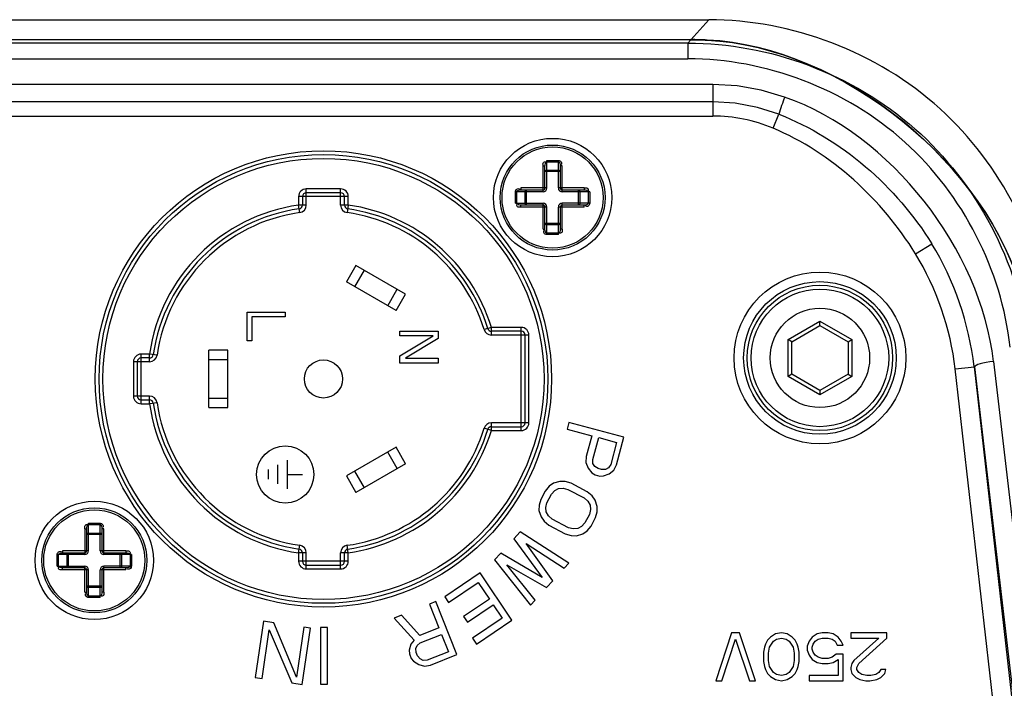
# Paper-space layout 'Sheet' of a CAD drawing. Header units: inches. Extents: x 0.2 to 10.8, y 0.2 to 8.3.
# Tile 457 of 545: x 9.654 to 9.86, y 4.911 to 5.051. Entities that reach past the tile are written whole.
import ezdxf

# ---------------------------------------------------------------- set-up
doc = ezdxf.new("R2010")
doc.units = ezdxf.units.IN
doc.header["$MEASUREMENT"] = 0
doc.layers.get('0').update_dxf_attribs({"lineweight": 5})
doc.layers.add('03___PRT_ALL_CURVES', color=7, linetype='Continuous')

psp = doc.layouts.new('Sheet')

# ---------------------------------------------------------------- linework, layer by layer
at = {"color": 0, "linetype": 'ByBlock', "lineweight": -3}
for p, q in [((9.42871, 5.051064), (9.798123, 5.051064)), ((9.793762, 5.046178), (9.798123, 5.051064)), ((9.794371, 5.04686), (9.432462, 5.04686)), ((9.793762, 5.046178), (9.433071, 5.046178)), ((9.793762, 5.046178), (9.793762, 5.042869)), ((9.433071, 5.042869), (9.793762, 5.042869)), ((9.798985, 5.037517), (9.427849, 5.037517)), ((9.798985, 5.037517), (9.798985, 5.03089)), ((9.798985, 5.033858), (9.427849, 5.033858)), ((9.427848, 5.03089), (9.798985, 5.03089)), ((9.811593, 5.028337), (9.812811, 5.031255)), ((9.763417, 5.015012), (9.763417, 5.020446)), ((9.763417, 5.020446), (9.763817, 5.020446)), ((9.763817, 5.015812), (9.763817, 5.020446)), ((9.764217, 5.015812), (9.764217, 5.021577)), ((9.764217, 5.021577), (9.766617, 5.021577)), ((9.764217, 5.021295), (9.766617, 5.021295)), ((9.766617, 5.015812), (9.766617, 5.021577)), ((9.767017, 5.020446), (9.767017, 5.015812)), ((9.767417, 5.020446), (9.767017, 5.020446)), ((9.767417, 5.015012), (9.767417, 5.020446)), ((9.767017, 5.019246), (9.763817, 5.019246)), ((9.764217, 5.019529), (9.766617, 5.019529)), ((9.712217, 5.014012), (9.712217, 5.012242)), ((9.722617, 5.014012), (9.712217, 5.014012)), ((9.713017, 5.014012), (9.713017, 5.012242)), ((9.713817, 5.012242), (9.713817, 5.015612)), ((9.721017, 5.015612), (9.713817, 5.015612)), ((9.721017, 5.014812), (9.713817, 5.014812)), ((9.721017, 5.012242), (9.721017, 5.015612)), ((9.721817, 5.012242), (9.721817, 5.014012)), ((9.722617, 5.012242), (9.722617, 5.014012)), ((9.757651, 5.012612), (9.757651, 5.015012)), ((9.763417, 5.015012), (9.757651, 5.015012)), ((9.757934, 5.012612), (9.757934, 5.015012)), ((9.758782, 5.015812), (9.758782, 5.015412)), ((9.764217, 5.015812), (9.758782, 5.015812)), ((9.758782, 5.015412), (9.763417, 5.015412)), ((9.759699, 5.012612), (9.759699, 5.015012)), ((9.759982, 5.012212), (9.759982, 5.015412)), ((9.772051, 5.015812), (9.766617, 5.015812)), ((9.767417, 5.015412), (9.772051, 5.015412)), ((9.773182, 5.015012), (9.767417, 5.015012)), ((9.770851, 5.012212), (9.770851, 5.015412)), ((9.771134, 5.015012), (9.771134, 5.012612)), ((9.772051, 5.015812), (9.772051, 5.015412)), ((9.772899, 5.015012), (9.772899, 5.012612)), ((9.773182, 5.015012), (9.773182, 5.012612)), ((9.712443, 5.010658), (9.712217, 5.012242)), ((9.713817, 5.012242), (9.712217, 5.012242)), ((9.722617, 5.012242), (9.721017, 5.012242)), ((9.722617, 5.012242), (9.722391, 5.010658)), ((9.757651, 5.012612), (9.763417, 5.012612)), ((9.758782, 5.011812), (9.758782, 5.012212)), ((9.763417, 5.012212), (9.758782, 5.012212)), ((9.763417, 5.007177), (9.763417, 5.012612)), ((9.767417, 5.007177), (9.767417, 5.012612)), ((9.773182, 5.012612), (9.767417, 5.012612)), ((9.772051, 5.012212), (9.767417, 5.012212)), ((9.772051, 5.011812), (9.772051, 5.012212)), ((9.764217, 5.011812), (9.758782, 5.011812)), ((9.763817, 5.007177), (9.763817, 5.011812)), ((9.764217, 5.006046), (9.764217, 5.011812)), ((9.766617, 5.006046), (9.766617, 5.011812)), ((9.772051, 5.011812), (9.766617, 5.011812)), ((9.767017, 5.011812), (9.767017, 5.007177)), ((9.767017, 5.008377), (9.763817, 5.008377)), ((9.766617, 5.008095), (9.764217, 5.008095)), ((9.763417, 5.007177), (9.763817, 5.007177)), ((9.766617, 5.006329), (9.764217, 5.006329)), ((9.766617, 5.006046), (9.764217, 5.006046)), ((9.767417, 5.007177), (9.767017, 5.007177)), ((9.841414, 5.002053), (9.844824, 5.004144)), ((9.72422, 4.999596), (9.72222, 4.996132)), ((9.734613, 4.993596), (9.72422, 4.999596)), ((9.725953, 4.998596), (9.723953, 4.995132)), ((9.732613, 4.990132), (9.72222, 4.996132)), ((9.730881, 4.991132), (9.732881, 4.994596)), ((9.732613, 4.990132), (9.734613, 4.993596)), ((9.814728, 4.984074), (9.821417, 4.987935)), ((9.821417, 4.987012), (9.821417, 4.987935)), ((9.821417, 4.987935), (9.828106, 4.984074)), ((9.752596, 4.986612), (9.751067, 4.986142)), ((9.752596, 4.985012), (9.752596, 4.986612)), ((9.758857, 4.986612), (9.752596, 4.986612)), ((9.758857, 4.985812), (9.752596, 4.985812)), ((9.758857, 4.965012), (9.758857, 4.986612)), ((9.815528, 4.983612), (9.821417, 4.987012)), ((9.821417, 4.987012), (9.827306, 4.983612)), ((9.760457, 4.985012), (9.752596, 4.985012)), ((9.759657, 4.966612), (9.759657, 4.985012)), ((9.760457, 4.966612), (9.760457, 4.985012)), ((9.814728, 4.97635), (9.814728, 4.984074)), ((9.815528, 4.983612), (9.814728, 4.984074)), ((9.815528, 4.976812), (9.815528, 4.983612)), ((9.827306, 4.983612), (9.828106, 4.984074)), ((9.827306, 4.983612), (9.827306, 4.976812)), ((9.828106, 4.984074), (9.828106, 4.97635)), ((9.679217, 4.970612), (9.679217, 4.981012)), ((9.680986, 4.981012), (9.679217, 4.981012)), ((9.680986, 4.979412), (9.680986, 4.981012)), ((9.68257, 4.980786), (9.680986, 4.981012)), ((9.693417, 4.969812), (9.693417, 4.981812)), ((9.697417, 4.981812), (9.693417, 4.981812)), ((9.697417, 4.969812), (9.697417, 4.981812)), ((9.677617, 4.979412), (9.677617, 4.972212)), ((9.680986, 4.979412), (9.677617, 4.979412)), ((9.678417, 4.979412), (9.678417, 4.972212)), ((9.680986, 4.980212), (9.679217, 4.980212)), ((9.697417, 4.979812), (9.693417, 4.979812)), ((9.857759, 4.979497), (9.88863, 4.71608)), ((9.815528, 4.976812), (9.814728, 4.97635)), ((9.821417, 4.973412), (9.815528, 4.976812)), ((9.827306, 4.976812), (9.821417, 4.973412)), ((9.827306, 4.976812), (9.828106, 4.97635)), ((9.849768, 4.977896), (9.853776, 4.978353)), ((9.879626, 4.715872), (9.849768, 4.977896)), ((9.8836, 4.716323), (9.853776, 4.978352)), ((9.884656, 4.714937), (9.853862, 4.978362)), ((9.821417, 4.972488), (9.814728, 4.97635)), ((9.828106, 4.97635), (9.821417, 4.972488)), ((9.821417, 4.973412), (9.821417, 4.972488)), ((9.680986, 4.972212), (9.677617, 4.972212)), ((9.679217, 4.971412), (9.680986, 4.971412)), ((9.680986, 4.970612), (9.680986, 4.972212)), ((9.68257, 4.970838), (9.680986, 4.970612)), ((9.693417, 4.971812), (9.697417, 4.971812)), ((9.679217, 4.970612), (9.680986, 4.970612)), ((9.693417, 4.969812), (9.697417, 4.969812)), ((9.752596, 4.965012), (9.752596, 4.966612)), ((9.760457, 4.966612), (9.752596, 4.966612)), ((9.768851, 4.966692), (9.768479, 4.965311)), ((9.78037, 4.963584), (9.768851, 4.966692)), ((9.752596, 4.965012), (9.751067, 4.965481)), ((9.752596, 4.965812), (9.758857, 4.965812)), ((9.752596, 4.965012), (9.758857, 4.965012)), ((9.768479, 4.965311), (9.773655, 4.963914)), ((9.773655, 4.963914), (9.772475, 4.959539)), ((9.773819, 4.958908), (9.775067, 4.963534)), ((9.775067, 4.963534), (9.778832, 4.962518)), ((9.778832, 4.962518), (9.777584, 4.957893)), ((9.778817, 4.957829), (9.78037, 4.963584)), ((9.732613, 4.961491), (9.72222, 4.955491)), ((9.732881, 4.957027), (9.730881, 4.960491)), ((9.734613, 4.958027), (9.732613, 4.961491)), ((9.772475, 4.959539), (9.772397, 4.958277)), ((9.772397, 4.958277), (9.772871, 4.957125)), ((9.773872, 4.958103), (9.773819, 4.958908)), ((9.723953, 4.956491), (9.725953, 4.953027)), ((9.734613, 4.958027), (9.72422, 4.952027)), ((9.772871, 4.957125), (9.773655, 4.956143)), ((9.774243, 4.957474), (9.773872, 4.958103)), ((9.774929, 4.957025), (9.774243, 4.957474)), ((9.775679, 4.956823), (9.774929, 4.957025)), ((9.776497, 4.956865), (9.775679, 4.956823)), ((9.777135, 4.957223), (9.776497, 4.956865)), ((9.777584, 4.957893), (9.777135, 4.957223)), ((9.777261, 4.95594), (9.77825, 4.956699)), ((9.77825, 4.956699), (9.778817, 4.957829)), ((9.72222, 4.955491), (9.72422, 4.952027)), ((9.766943, 4.95436), (9.765584, 4.953957)), ((9.76807, 4.954324), (9.766943, 4.95436)), ((9.769307, 4.95395), (9.76807, 4.954324)), ((9.773655, 4.956143), (9.77432, 4.955708)), ((9.77432, 4.955708), (9.775296, 4.955445)), ((9.775296, 4.955445), (9.776089, 4.955486)), ((9.776089, 4.955486), (9.777261, 4.95594)), ((9.763868, 4.95234), (9.762935, 4.950578)), ((9.764673, 4.953318), (9.763868, 4.95234)), ((9.765584, 4.953957), (9.764673, 4.953318)), ((9.765163, 4.951662), (9.765864, 4.952434)), ((9.765864, 4.952434), (9.766678, 4.952864)), ((9.766678, 4.952864), (9.767602, 4.952949)), ((9.767602, 4.952949), (9.768631, 4.952689)), ((9.768631, 4.952689), (9.772023, 4.950893)), ((9.772686, 4.95216), (9.769307, 4.95395)), ((9.773691, 4.951347), (9.772686, 4.95216)), ((9.762935, 4.950578), (9.762578, 4.949362)), ((9.764223, 4.949887), (9.765163, 4.951662)), ((9.772023, 4.950893), (9.772816, 4.950187)), ((9.772816, 4.950187), (9.773265, 4.949376)), ((9.774353, 4.950436), (9.773691, 4.951347)), ((9.774784, 4.949085), (9.774353, 4.950436)), ((9.762578, 4.949362), (9.762561, 4.94825)), ((9.762561, 4.94825), (9.762992, 4.946899)), ((9.763978, 4.948874), (9.764223, 4.949887)), ((9.76408, 4.947959), (9.763978, 4.948874)), ((9.764529, 4.947147), (9.76408, 4.947959)), ((9.773367, 4.948461), (9.773122, 4.947447)), ((9.773265, 4.949376), (9.773367, 4.948461)), ((9.774411, 4.946756), (9.774768, 4.947972)), ((9.774768, 4.947972), (9.774784, 4.949085)), ((9.762992, 4.946899), (9.763655, 4.945988)), ((9.763655, 4.945988), (9.76466, 4.945174)), ((9.765322, 4.946442), (9.764529, 4.947147)), ((9.768714, 4.944645), (9.765322, 4.946442)), ((9.773122, 4.947447), (9.772182, 4.945672)), ((9.773478, 4.944995), (9.774411, 4.946756)), ((9.667417, 4.944446), (9.667417, 4.939012)), ((9.667417, 4.944446), (9.667817, 4.944446)), ((9.667817, 4.939812), (9.667817, 4.944446)), ((9.668217, 4.939812), (9.668217, 4.945577)), ((9.668217, 4.945577), (9.670617, 4.945577)), ((9.668217, 4.945295), (9.670617, 4.945295)), ((9.670617, 4.939812), (9.670617, 4.945577)), ((9.671017, 4.944446), (9.671017, 4.939812)), ((9.671417, 4.944446), (9.671017, 4.944446)), ((9.671417, 4.939012), (9.671417, 4.944446)), ((9.76466, 4.945174), (9.768038, 4.943385)), ((9.769744, 4.944386), (9.768714, 4.944645)), ((9.770667, 4.94447), (9.769744, 4.944386)), ((9.771481, 4.9449), (9.770667, 4.94447)), ((9.772182, 4.945672), (9.771481, 4.9449)), ((9.771762, 4.943378), (9.772672, 4.944016)), ((9.772672, 4.944016), (9.773478, 4.944995)), ((9.671017, 4.943246), (9.667817, 4.943246)), ((9.668217, 4.943529), (9.670617, 4.943529)), ((9.758615, 4.943779), (9.75731, 4.942341)), ((9.75731, 4.942341), (9.763233, 4.934226)), ((9.768785, 4.937233), (9.758615, 4.943779)), ((9.768038, 4.943385), (9.769276, 4.943011)), ((9.769276, 4.943011), (9.770402, 4.942975)), ((9.770402, 4.942975), (9.771762, 4.943378)), ((9.662782, 4.939812), (9.662782, 4.939412)), ((9.668217, 4.939812), (9.662782, 4.939812)), ((9.676051, 4.939812), (9.670617, 4.939812)), ((9.676051, 4.939812), (9.676051, 4.939412)), ((9.712217, 4.939381), (9.712443, 4.940965)), ((9.722617, 4.939381), (9.722391, 4.940965)), ((9.765434, 4.933541), (9.759882, 4.941326)), ((9.759882, 4.941326), (9.767825, 4.936175)), ((9.661651, 4.936612), (9.661651, 4.939012)), ((9.667417, 4.939012), (9.661651, 4.939012)), ((9.661934, 4.936612), (9.661934, 4.939012)), ((9.662782, 4.939412), (9.667417, 4.939412)), ((9.663699, 4.936612), (9.663699, 4.939012)), ((9.663982, 4.936212), (9.663982, 4.939412)), ((9.671417, 4.939412), (9.676051, 4.939412)), ((9.677182, 4.939012), (9.671417, 4.939012)), ((9.674851, 4.936212), (9.674851, 4.939412)), ((9.675134, 4.939012), (9.675134, 4.936612)), ((9.676899, 4.939012), (9.676899, 4.936612)), ((9.677182, 4.939012), (9.677182, 4.936612)), ((9.712217, 4.939381), (9.712217, 4.937612)), ((9.713817, 4.939381), (9.712217, 4.939381)), ((9.713017, 4.939381), (9.713017, 4.937612)), ((9.713817, 4.936012), (9.713817, 4.939381)), ((9.721017, 4.936012), (9.721017, 4.939381)), ((9.722617, 4.939381), (9.721017, 4.939381)), ((9.721817, 4.937612), (9.721817, 4.939381)), ((9.722617, 4.937612), (9.722617, 4.939381)), ((9.754583, 4.939337), (9.753278, 4.937899)), ((9.753278, 4.937899), (9.760776, 4.928409)), ((9.763233, 4.934226), (9.754583, 4.939337)), ((9.661651, 4.936612), (9.667417, 4.936612)), ((9.662782, 4.935812), (9.662782, 4.936212)), ((9.667417, 4.936212), (9.662782, 4.936212)), ((9.668217, 4.935812), (9.662782, 4.935812)), ((9.667417, 4.931177), (9.667417, 4.936612)), ((9.667817, 4.931177), (9.667817, 4.935812)), ((9.668217, 4.930046), (9.668217, 4.935812)), ((9.670617, 4.930046), (9.670617, 4.935812)), ((9.676051, 4.935812), (9.670617, 4.935812)), ((9.671017, 4.935812), (9.671017, 4.931177)), ((9.671417, 4.931177), (9.671417, 4.936612)), ((9.677182, 4.936612), (9.671417, 4.936612)), ((9.676051, 4.936212), (9.671417, 4.936212)), ((9.676051, 4.935812), (9.676051, 4.936212)), ((9.722617, 4.937612), (9.712217, 4.937612)), ((9.713817, 4.936812), (9.721017, 4.936812)), ((9.713817, 4.936012), (9.721017, 4.936012)), ((9.761736, 4.929467), (9.755843, 4.936876)), ((9.755843, 4.936876), (9.764127, 4.932101)), ((9.767825, 4.936175), (9.768785, 4.937233)), ((9.750215, 4.935169), (9.742811, 4.930175)), ((9.756886, 4.925278), (9.750215, 4.935169)), ((9.764127, 4.932101), (9.765434, 4.933541)), ((9.671017, 4.932377), (9.667817, 4.932377)), ((9.670617, 4.932095), (9.668217, 4.932095)), ((9.743629, 4.928963), (9.749846, 4.933157)), ((9.749846, 4.933157), (9.75217, 4.929712)), ((9.667417, 4.931177), (9.667817, 4.931177)), ((9.670617, 4.930329), (9.668217, 4.930329)), ((9.670617, 4.930046), (9.668217, 4.930046)), ((9.671417, 4.931177), (9.671017, 4.931177)), ((9.742811, 4.930175), (9.743629, 4.928963)), ((9.75217, 4.929712), (9.746781, 4.926077)), ((9.760776, 4.928409), (9.761736, 4.929467)), ((9.740958, 4.929168), (9.739628, 4.928641)), ((9.739628, 4.928641), (9.741602, 4.923656)), ((9.74535, 4.918075), (9.740958, 4.929168)), ((9.747598, 4.924865), (9.752987, 4.9285)), ((9.752987, 4.9285), (9.754882, 4.92569)), ((9.733762, 4.926318), (9.732205, 4.925702)), ((9.732205, 4.925702), (9.736446, 4.921084)), ((9.737596, 4.922069), (9.733762, 4.926318)), ((9.746781, 4.926077), (9.747598, 4.924865)), ((9.754882, 4.92569), (9.748664, 4.921496)), ((9.749482, 4.920284), (9.756886, 4.925278)), ((9.704883, 4.925065), (9.703136, 4.913264)), ((9.70455, 4.913054), (9.706059, 4.923245)), ((9.707055, 4.924744), (9.704883, 4.925065)), ((9.706059, 4.923245), (9.710787, 4.912131)), ((9.711745, 4.913374), (9.707055, 4.924744)), ((9.713292, 4.92382), (9.711745, 4.913374)), ((9.712959, 4.911809), (9.714706, 4.923611)), ((9.714706, 4.923611), (9.713292, 4.92382)), ((9.718237, 4.923778), (9.716807, 4.923775)), ((9.716807, 4.923775), (9.716832, 4.911845)), ((9.718262, 4.911848), (9.718237, 4.923778)), ((9.741602, 4.923656), (9.737596, 4.922069)), ((9.737686, 4.920533), (9.74214, 4.922296)), ((9.74214, 4.922296), (9.743576, 4.918671)), ((9.748664, 4.921496), (9.749482, 4.920284)), ((9.802917, 4.922608), (9.799583, 4.912608)), ((9.800833, 4.912608), (9.80375, 4.921332)), ((9.804583, 4.922608), (9.802917, 4.922608)), ((9.80375, 4.921332), (9.806667, 4.912608)), ((9.807917, 4.912608), (9.804583, 4.922608)), ((9.810417, 4.921119), (9.81, 4.920268)), ((9.811042, 4.921757), (9.810417, 4.921119)), ((9.812083, 4.922395), (9.811042, 4.921757)), ((9.811667, 4.920906), (9.812292, 4.921332)), ((9.813333, 4.922608), (9.812083, 4.922395)), ((9.812292, 4.921332), (9.813333, 4.921544)), ((9.814583, 4.922395), (9.813333, 4.922608)), ((9.813333, 4.921544), (9.814375, 4.921332)), ((9.814375, 4.921332), (9.815, 4.920906)), ((9.815625, 4.921757), (9.814583, 4.922395)), ((9.81625, 4.921119), (9.815625, 4.921757)), ((9.816667, 4.920268), (9.81625, 4.921119)), ((9.819792, 4.921757), (9.819167, 4.920906)), ((9.820833, 4.922395), (9.819792, 4.921757)), ((9.820417, 4.920906), (9.821042, 4.921332)), ((9.821875, 4.922608), (9.820833, 4.922395)), ((9.821042, 4.921332), (9.821875, 4.921544)), ((9.823125, 4.922608), (9.821875, 4.922608)), ((9.821875, 4.921544), (9.823125, 4.921544)), ((9.824167, 4.922395), (9.823125, 4.922608)), ((9.823125, 4.921544), (9.823958, 4.921332)), ((9.823958, 4.921332), (9.824583, 4.920906)), ((9.825208, 4.921757), (9.824167, 4.922395)), ((9.825833, 4.920906), (9.825208, 4.921757)), ((9.827917, 4.922608), (9.827917, 4.921544)), ((9.835417, 4.922608), (9.827917, 4.922608)), ((9.827917, 4.921544), (9.83375, 4.921544)), ((9.83375, 4.921544), (9.828542, 4.916864)), ((9.829583, 4.916225), (9.835417, 4.921544)), ((9.835417, 4.921544), (9.835417, 4.922608)), ((9.735689, 4.920224), (9.735371, 4.919012)), ((9.736446, 4.921084), (9.735689, 4.920224)), ((9.736789, 4.919336), (9.737072, 4.92001)), ((9.736839, 4.918518), (9.736789, 4.919336)), ((9.737072, 4.92001), (9.737686, 4.920533)), ((9.809792, 4.919629), (9.809583, 4.918566)), ((9.81, 4.920268), (9.809792, 4.919629)), ((9.810625, 4.918353), (9.810833, 4.919629)), ((9.810833, 4.919629), (9.811667, 4.920906)), ((9.815, 4.920906), (9.815833, 4.919629)), ((9.815833, 4.919629), (9.816042, 4.918353)), ((9.816875, 4.919629), (9.816667, 4.920268)), ((9.817083, 4.918566), (9.816875, 4.919629)), ((9.819167, 4.920906), (9.81875, 4.919842)), ((9.81875, 4.919842), (9.81875, 4.918991)), ((9.819792, 4.919629), (9.82, 4.920268)), ((9.819792, 4.919204), (9.819792, 4.919629)), ((9.82, 4.918566), (9.819792, 4.919204)), ((9.82, 4.920268), (9.820417, 4.920906)), ((9.824583, 4.920906), (9.825, 4.920055)), ((9.825, 4.920055), (9.82625, 4.920055)), ((9.82625, 4.920055), (9.825833, 4.920906)), ((9.735371, 4.919012), (9.73542, 4.918219)), ((9.73542, 4.918219), (9.735792, 4.917279)), ((9.735792, 4.917279), (9.736299, 4.916668)), ((9.737125, 4.917796), (9.736839, 4.918518)), ((9.737649, 4.917165), (9.737125, 4.917796)), ((9.738317, 4.916868), (9.737649, 4.917165)), ((9.743576, 4.918671), (9.739122, 4.916907)), ((9.739807, 4.91588), (9.74535, 4.918075)), ((9.809583, 4.918566), (9.809583, 4.916651)), ((9.810625, 4.916864), (9.810625, 4.918353)), ((9.816042, 4.918353), (9.816042, 4.916864)), ((9.817083, 4.916651), (9.817083, 4.918566)), ((9.81875, 4.918991), (9.819167, 4.917927)), ((9.819167, 4.917927), (9.819792, 4.917076)), ((9.819792, 4.917076), (9.820833, 4.916438)), ((9.820417, 4.917927), (9.82, 4.918566)), ((9.821042, 4.917502), (9.820417, 4.917927)), ((9.821875, 4.917289), (9.821042, 4.917502)), ((9.823125, 4.917289), (9.821875, 4.917289)), ((9.823958, 4.917502), (9.823125, 4.917289)), ((9.824792, 4.91814), (9.823958, 4.917502)), ((9.824167, 4.916438), (9.825208, 4.917076)), ((9.82625, 4.91814), (9.824792, 4.91814)), ((9.825208, 4.917076), (9.825208, 4.913672)), ((9.82625, 4.912608), (9.82625, 4.91814)), ((9.736299, 4.916668), (9.737363, 4.916)), ((9.737363, 4.916), (9.738562, 4.91566)), ((9.739122, 4.916907), (9.738317, 4.916868)), ((9.738562, 4.91566), (9.739807, 4.91588)), ((9.809583, 4.916651), (9.809792, 4.915587)), ((9.809792, 4.915587), (9.81, 4.914949)), ((9.81, 4.914949), (9.810417, 4.914098)), ((9.810833, 4.915587), (9.810625, 4.916864)), ((9.811667, 4.91431), (9.810833, 4.915587)), ((9.815833, 4.915587), (9.815, 4.91431)), ((9.816042, 4.916864), (9.815833, 4.915587)), ((9.81625, 4.914098), (9.816667, 4.914949)), ((9.816667, 4.914949), (9.816875, 4.915587)), ((9.816875, 4.915587), (9.817083, 4.916651)), ((9.820833, 4.916438), (9.821875, 4.916225)), ((9.821875, 4.916225), (9.823125, 4.916225)), ((9.823125, 4.916225), (9.824167, 4.916438)), ((9.828125, 4.916225), (9.827917, 4.915374)), ((9.827917, 4.915374), (9.827917, 4.914949)), ((9.827917, 4.914949), (9.828125, 4.914098)), ((9.828542, 4.916864), (9.828125, 4.916225)), ((9.829167, 4.915374), (9.829583, 4.916225)), ((9.829167, 4.914949), (9.829167, 4.915374)), ((9.829583, 4.91431), (9.829167, 4.914949)), ((9.834167, 4.914949), (9.83375, 4.91431)), ((9.835208, 4.914949), (9.834167, 4.914949)), ((9.835, 4.914098), (9.835208, 4.914949)), ((9.703136, 4.913264), (9.70455, 4.913054)), ((9.810417, 4.914098), (9.811042, 4.913459)), ((9.811042, 4.913459), (9.812083, 4.912821)), ((9.812292, 4.913885), (9.811667, 4.91431)), ((9.813333, 4.913672), (9.812292, 4.913885)), ((9.814375, 4.913885), (9.813333, 4.913672)), ((9.815, 4.91431), (9.814375, 4.913885)), ((9.814583, 4.912821), (9.815625, 4.913459)), ((9.815625, 4.913459), (9.81625, 4.914098)), ((9.819167, 4.913672), (9.819167, 4.912608)), ((9.825208, 4.913672), (9.819167, 4.913672)), ((9.828125, 4.914098), (9.828958, 4.913247)), ((9.828958, 4.913247), (9.829792, 4.912821)), ((9.830208, 4.913885), (9.829583, 4.91431)), ((9.83125, 4.913672), (9.830208, 4.913885)), ((9.832083, 4.913672), (9.83125, 4.913672)), ((9.833125, 4.913885), (9.832083, 4.913672)), ((9.83375, 4.91431), (9.833125, 4.913885)), ((9.833333, 4.912821), (9.834167, 4.913247)), ((9.834167, 4.913247), (9.835, 4.914098)), ((9.710787, 4.912131), (9.712959, 4.911809)), ((9.716832, 4.911845), (9.718262, 4.911848)), ((9.799583, 4.912608), (9.800833, 4.912608)), ((9.806667, 4.912608), (9.807917, 4.912608)), ((9.812083, 4.912821), (9.813333, 4.912608)), ((9.813333, 4.912608), (9.814583, 4.912821)), ((9.819167, 4.912608), (9.82625, 4.912608)), ((9.829792, 4.912821), (9.831042, 4.912608)), ((9.831042, 4.912608), (9.831875, 4.912608)), ((9.831875, 4.912608), (9.833333, 4.912821))]:
    psp.add_line(p, q, dxfattribs=at)
for points in [[(9.814027, 5.034865), (9.809129, 5.036331), (9.804092, 5.037218), (9.798985, 5.037517)], [(9.812811, 5.031255), (9.808308, 5.032693), (9.803676, 5.033565), (9.798985, 5.033858)], [(9.763817, 5.019246), (9.763836, 5.019334), (9.763893, 5.019413), (9.763982, 5.019475), (9.764094, 5.019515), (9.764217, 5.019529)], [(9.766617, 5.019529), (9.76674, 5.019515), (9.766851, 5.019475), (9.76694, 5.019413), (9.766997, 5.019334), (9.767017, 5.019246)], [(9.759699, 5.015012), (9.759713, 5.015135), (9.759753, 5.015246), (9.759816, 5.015335), (9.759895, 5.015392), (9.759982, 5.015412)], [(9.770851, 5.015412), (9.770939, 5.015392), (9.771018, 5.015335), (9.77108, 5.015246), (9.77112, 5.015135), (9.771134, 5.015012)], [(9.759982, 5.012212), (9.759895, 5.012231), (9.759816, 5.012288), (9.759753, 5.012377), (9.759713, 5.012489), (9.759699, 5.012612)], [(9.771134, 5.012612), (9.77112, 5.012489), (9.77108, 5.012377), (9.771018, 5.012288), (9.770939, 5.012231), (9.770851, 5.012212)], [(9.764217, 5.008095), (9.764094, 5.008108), (9.763982, 5.008148), (9.763893, 5.008211), (9.763836, 5.00829), (9.763817, 5.008377)], [(9.767017, 5.008377), (9.766997, 5.00829), (9.76694, 5.008211), (9.766851, 5.008148), (9.76674, 5.008108), (9.766617, 5.008095)], [(9.857759, 4.979497), (9.857001, 4.979398), (9.856253, 4.979273), (9.855569, 4.97913), (9.854984, 4.978978), (9.854503, 4.978819), (9.854142, 4.978657), (9.853926, 4.978502), (9.853861, 4.978368)], [(9.667817, 4.943246), (9.667836, 4.943334), (9.667893, 4.943413), (9.667982, 4.943475), (9.668094, 4.943515), (9.668217, 4.943529)], [(9.670617, 4.943529), (9.67074, 4.943515), (9.670851, 4.943475), (9.67094, 4.943413), (9.670997, 4.943334), (9.671017, 4.943246)], [(9.663699, 4.939012), (9.663713, 4.939135), (9.663753, 4.939246), (9.663816, 4.939335), (9.663895, 4.939392), (9.663982, 4.939412)], [(9.674851, 4.939412), (9.674939, 4.939392), (9.675018, 4.939335), (9.67508, 4.939246), (9.67512, 4.939135), (9.675134, 4.939012)], [(9.663982, 4.936212), (9.663895, 4.936231), (9.663816, 4.936288), (9.663753, 4.936377), (9.663713, 4.936489), (9.663699, 4.936612)], [(9.675134, 4.936612), (9.67512, 4.936489), (9.67508, 4.936377), (9.675018, 4.936288), (9.674939, 4.936231), (9.674851, 4.936212)], [(9.668217, 4.932095), (9.668094, 4.932108), (9.667982, 4.932148), (9.667893, 4.932211), (9.667836, 4.93229), (9.667817, 4.932377)], [(9.671017, 4.932377), (9.670997, 4.93229), (9.67094, 4.932211), (9.670851, 4.932148), (9.67074, 4.932108), (9.670617, 4.932095)]]:
    psp.add_lwpolyline(points, dxfattribs=at)
for centre, radius in [((9.765417, 5.013812), 0.0124), ((9.765417, 5.013812), 0.011), ((9.765417, 5.013812), 0.0106), ((9.717417, 4.975812), 0.047791), ((9.717417, 4.975812), 0.047), ((9.717417, 4.975812), 0.0462), ((9.821417, 4.980212), 0.017986), ((9.821417, 4.980212), 0.015986), ((9.821417, 4.980212), 0.015226), ((9.821417, 4.980212), 0.0144), ((9.821417, 4.980212), 0.0104), ((9.717417, 4.975812), 0.004), ((9.669417, 4.937812), 0.0124), ((9.669417, 4.937812), 0.011), ((9.669417, 4.937812), 0.0106)]:
    psp.add_circle(centre, radius, dxfattribs=at)
for centre, radius, start, end in [((9.713817, 5.014012), 0.0016, 90, 180), ((9.713817, 5.014012), 0.0008, 90, 180), ((9.721017, 5.014012), 0.0016, 0, 90), ((9.721017, 5.014012), 0.0008, 0, 90), ((9.763417, 5.015812), 0.0008, 270, 0), ((9.763417, 5.015812), 0.0004, 270, 0), ((9.767417, 5.015812), 0.0008, 180, 270), ((9.767417, 5.015812), 0.0004, 180, 270), ((9.717417, 4.975812), 0.0368, 98.12333, 171.87667), ((9.712217, 5.012242), 0.0008, 278.12333, 0), ((9.712217, 5.012242), 0.0016, 278.12333, 0), ((9.722617, 5.012242), 0.0016, 180, 261.87667), ((9.722617, 5.012242), 0.0008, 180, 261.87667), ((9.717417, 4.975812), 0.0368, 17.06631, 81.87667), ((9.763417, 5.011812), 0.0008, 0, 90), ((9.763417, 5.011812), 0.0004, 0, 90), ((9.767417, 5.011812), 0.0008, 90, 180), ((9.767417, 5.011812), 0.0004, 90, 180), ((9.717417, 4.975812), 0.036, 98.12333, 171.87667), ((9.717417, 4.975812), 0.0352, 98.12333, 171.87667), ((9.717417, 4.975812), 0.0352, 17.06631, 81.87667), ((9.717417, 4.975812), 0.036, 17.06631, 81.87667), ((9.790878, 4.971139), 0.063242, 6.5418, 31.5357), ((9.752596, 4.986612), 0.0016, 197.06631, 270), ((9.752596, 4.986612), 0.0008, 197.06631, 270), ((9.758857, 4.985012), 0.0016, 0, 90), ((9.758857, 4.985012), 0.0008, 0, 90), ((9.679217, 4.979412), 0.0016, 90, 180), ((9.679217, 4.979412), 0.0008, 90, 180), ((9.680986, 4.981012), 0.0008, 270, 351.87667), ((9.680986, 4.981012), 0.0016, 270, 351.87667), ((9.679217, 4.972212), 0.0016, 180, 270), ((9.679217, 4.972212), 0.0008, 180, 270), ((9.680986, 4.970612), 0.0016, 8.12333, 90), ((9.680986, 4.970612), 0.0008, 8.12333, 90), ((9.717417, 4.975812), 0.036, 188.12333, 261.87667), ((9.717417, 4.975812), 0.0352, 188.12333, 261.87667), ((9.717417, 4.975812), 0.0368, 188.12333, 261.87667), ((9.752596, 4.965012), 0.0016, 90, 162.93369), ((9.758857, 4.966612), 0.0016, 270, 0), ((9.758857, 4.966612), 0.0008, 270, 0), ((9.717417, 4.975812), 0.0352, 278.12333, 342.93369), ((9.717417, 4.975812), 0.036, 278.12333, 342.93369), ((9.717417, 4.975812), 0.0368, 278.12333, 342.93369), ((9.752596, 4.965012), 0.0008, 90, 162.93369), ((9.667417, 4.939812), 0.0008, 270, 0), ((9.667417, 4.939812), 0.0004, 270, 0), ((9.671417, 4.939812), 0.0008, 180, 270), ((9.671417, 4.939812), 0.0004, 180, 270), ((9.712217, 4.939381), 0.0008, 0, 81.87667), ((9.712217, 4.939381), 0.0016, 0, 81.87667), ((9.722617, 4.939381), 0.0016, 98.12333, 180), ((9.722617, 4.939381), 0.0008, 98.12333, 180), ((9.667417, 4.935812), 0.0008, 0, 90), ((9.667417, 4.935812), 0.0004, 0, 90), ((9.671417, 4.935812), 0.0008, 90, 180), ((9.671417, 4.935812), 0.0004, 90, 180), ((9.713817, 4.937612), 0.0016, 180, 270), ((9.713817, 4.937612), 0.0008, 180, 270), ((9.721017, 4.937612), 0.0016, 270, 0), ((9.721017, 4.937612), 0.0008, 270, 0)]:
    psp.add_arc(centre, radius, start, end, dxfattribs=at)
for points, knots in [([(9.86974, 4.987297), (9.867804, 5.00409), (9.850915, 5.037792), (9.815429, 5.051063), (9.798123, 5.051064)], [0, 0, 0, 0, 0.4941391, 1, 1, 1, 1]), ([(9.793762, 5.046178), (9.810705, 5.046178), (9.845757, 5.033304), (9.862915, 5.00019), (9.865099, 4.983426)], [0, 0, 0, 0, 0.5005569, 1, 1, 1, 1]), ([(9.794371, 5.04686), (9.794938, 5.04686), (9.796074, 5.046846), (9.797209, 5.046805), (9.797777, 5.046778)], [0, 0, 0, 0, 0.4996804, 1, 1, 1, 1]), ([(9.797779, 5.046804), (9.797215, 5.046832), (9.796088, 5.046875), (9.79496, 5.046889), (9.794397, 5.046889)], [0, 0, 0, 0, 0.5005517, 1, 1, 1, 1]), ([(9.861267, 4.982495), (9.859462, 4.99849), (9.843463, 5.030365), (9.809979, 5.042869), (9.793762, 5.042869)], [0, 0, 0, 0, 0.4981204, 1, 1, 1, 1]), ([(9.814029, 5.034864), (9.813806, 5.034269), (9.813378, 5.033074), (9.812983, 5.031867), (9.812811, 5.031256)], [0, 0, 0, 0, 0.5000238, 1, 1, 1, 1]), ([(9.811593, 5.028337), (9.809604, 5.029167), (9.805458, 5.030445), (9.801139, 5.03089), (9.798985, 5.03089)], [0, 0, 0, 0, 0.5000561, 1, 1, 1, 1]), ([(9.763417, 5.020446), (9.763417, 5.020681), (9.763281, 5.021182), (9.763868, 5.021362), (9.764018, 5.021266)], [0, 0, 0, 0, 0.5679907, 1, 1, 1, 1]), ([(9.766617, 5.021577), (9.766835, 5.021577), (9.767298, 5.0214), (9.767321, 5.02083), (9.767179, 5.020694)], [0, 0, 0, 0, 0.5276021, 1, 1, 1, 1]), ([(9.757651, 5.015012), (9.757651, 5.01523), (9.757828, 5.015693), (9.758399, 5.015716), (9.758534, 5.015574)], [0, 0, 0, 0, 0.5276021, 1, 1, 1, 1]), ([(9.772051, 5.015812), (9.772286, 5.015812), (9.772787, 5.015947), (9.772967, 5.015361), (9.772871, 5.01521)], [0, 0, 0, 0, 0.5679907, 1, 1, 1, 1]), ([(9.758782, 5.011812), (9.758547, 5.011812), (9.758047, 5.011676), (9.757866, 5.012263), (9.757962, 5.012413)], [0, 0, 0, 0, 0.5679907, 1, 1, 1, 1]), ([(9.773182, 5.012612), (9.773182, 5.012393), (9.773005, 5.01193), (9.772435, 5.011908), (9.772299, 5.012049)], [0, 0, 0, 0, 0.5276021, 1, 1, 1, 1]), ([(9.764217, 5.006046), (9.763998, 5.006046), (9.763535, 5.006223), (9.763513, 5.006794), (9.763654, 5.006929)], [0, 0, 0, 0, 0.5276021, 1, 1, 1, 1]), ([(9.767417, 5.007177), (9.767417, 5.006942), (9.767552, 5.006442), (9.766966, 5.006262), (9.766815, 5.006357)], [0, 0, 0, 0, 0.5679907, 1, 1, 1, 1]), ([(9.667417, 4.944446), (9.667417, 4.944681), (9.667281, 4.945182), (9.667868, 4.945362), (9.668018, 4.945266)], [0, 0, 0, 0, 0.5679907, 1, 1, 1, 1]), ([(9.670617, 4.945577), (9.670835, 4.945577), (9.671298, 4.9454), (9.671321, 4.94483), (9.671179, 4.944694)], [0, 0, 0, 0, 0.5276021, 1, 1, 1, 1]), ([(9.661651, 4.939012), (9.661651, 4.93923), (9.661828, 4.939693), (9.662399, 4.939716), (9.662534, 4.939574)], [0, 0, 0, 0, 0.5276021, 1, 1, 1, 1]), ([(9.676051, 4.939812), (9.676286, 4.939812), (9.676787, 4.939947), (9.676967, 4.939361), (9.676871, 4.93921)], [0, 0, 0, 0, 0.5679907, 1, 1, 1, 1]), ([(9.662782, 4.935812), (9.662547, 4.935812), (9.662047, 4.935676), (9.661866, 4.936263), (9.661962, 4.936413)], [0, 0, 0, 0, 0.5679907, 1, 1, 1, 1]), ([(9.677182, 4.936612), (9.677182, 4.936393), (9.677005, 4.93593), (9.676435, 4.935908), (9.676299, 4.936049)], [0, 0, 0, 0, 0.5276021, 1, 1, 1, 1]), ([(9.668217, 4.930046), (9.667998, 4.930046), (9.667535, 4.930223), (9.667513, 4.930794), (9.667654, 4.930929)], [0, 0, 0, 0, 0.5276021, 1, 1, 1, 1]), ([(9.671417, 4.931177), (9.671417, 4.930942), (9.671552, 4.930442), (9.670966, 4.930262), (9.670815, 4.930357)], [0, 0, 0, 0, 0.5679907, 1, 1, 1, 1])]:
    psp.add_open_spline(points, degree=3, knots=knots, dxfattribs=at)
for points in [[(9.797777, 5.046778), (9.8261, 5.045409), (9.856651, 5.020676), (9.863906, 4.993263)], [(9.86393, 4.99327), (9.856653, 5.020687), (9.826109, 5.045376), (9.797779, 5.046804)], [(9.857759, 4.979497), (9.855147, 5.00287), (9.83624, 5.027139), (9.814027, 5.034865)], [(9.812811, 5.031256), (9.825845, 5.026189), (9.837513, 5.016064), (9.844825, 5.004144)], [(9.841415, 5.002053), (9.834488, 5.013349), (9.823821, 5.023233), (9.811593, 5.028338)], [(9.763817, 5.020446), (9.763817, 5.020725), (9.763917, 5.021297), (9.764179, 5.021201)], [(9.766617, 5.021295), (9.766929, 5.021295), (9.767017, 5.020759), (9.767017, 5.020446)], [(9.757934, 5.015012), (9.757934, 5.015324), (9.75847, 5.015412), (9.758782, 5.015412)], [(9.772051, 5.015412), (9.77233, 5.015412), (9.772902, 5.015312), (9.772806, 5.01505)], [(9.758782, 5.012212), (9.758503, 5.012212), (9.757932, 5.012312), (9.758028, 5.012574)], [(9.772899, 5.012612), (9.772899, 5.012299), (9.772364, 5.012212), (9.772051, 5.012212)], [(9.764217, 5.006329), (9.763904, 5.006329), (9.763817, 5.006865), (9.763817, 5.007177)], [(9.767017, 5.007177), (9.767017, 5.006898), (9.766917, 5.006327), (9.766655, 5.006423)], [(9.849768, 4.977896), (9.848771, 4.986358), (9.845867, 4.994789), (9.841414, 5.002053)], [(9.667817, 4.944446), (9.667817, 4.944725), (9.667917, 4.945297), (9.668179, 4.945201)], [(9.670617, 4.945295), (9.670929, 4.945295), (9.671017, 4.944759), (9.671017, 4.944446)], [(9.661934, 4.939012), (9.661934, 4.939324), (9.66247, 4.939412), (9.662782, 4.939412)], [(9.676051, 4.939412), (9.67633, 4.939412), (9.676902, 4.939312), (9.676806, 4.93905)], [(9.662782, 4.936212), (9.662503, 4.936212), (9.661932, 4.936312), (9.662028, 4.936574)], [(9.676899, 4.936612), (9.676899, 4.936299), (9.676364, 4.936212), (9.676051, 4.936212)], [(9.668217, 4.930329), (9.667904, 4.930329), (9.667817, 4.930865), (9.667817, 4.931177)], [(9.671017, 4.931177), (9.671017, 4.930898), (9.670917, 4.930327), (9.670655, 4.930423)]]:
    psp.add_open_spline(points, degree=3, dxfattribs=at)
at = {"layer": '03___PRT_ALL_CURVES', "color": 0, "linetype": 'ByBlock', "lineweight": -3}
for p, q in [((9.701417, 4.983812), (9.701417, 4.989812)), ((9.701417, 4.989812), (9.709417, 4.989812)), ((9.709417, 4.989812), (9.709417, 4.988812)), ((9.702438, 4.988812), (9.702438, 4.983812)), ((9.709417, 4.988812), (9.702438, 4.988812)), ((9.733417, 4.984812), (9.733417, 4.985812)), ((9.733417, 4.985812), (9.741417, 4.985812)), ((9.741417, 4.985812), (9.741417, 4.984312)), ((9.702438, 4.983812), (9.701417, 4.983812)), ((9.733417, 4.980645), (9.740395, 4.984812)), ((9.740395, 4.984812), (9.733417, 4.984812)), ((9.741417, 4.984312), (9.734608, 4.980145)), ((9.733417, 4.979145), (9.733417, 4.980645)), ((9.741417, 4.979145), (9.733417, 4.979145)), ((9.734608, 4.980145), (9.741417, 4.980145)), ((9.741417, 4.980145), (9.741417, 4.979145)), ((9.709817, 4.958812), (9.709817, 4.952812)), ((9.705817, 4.956812), (9.705817, 4.954812)), ((9.707817, 4.957812), (9.707817, 4.953812)), ((9.709817, 4.955812), (9.713017, 4.955812))]:
    psp.add_line(p, q, dxfattribs=at)
psp.add_circle((9.709417, 4.955812), 0.006, dxfattribs=at)

doc.saveas('drawing.dxf')
